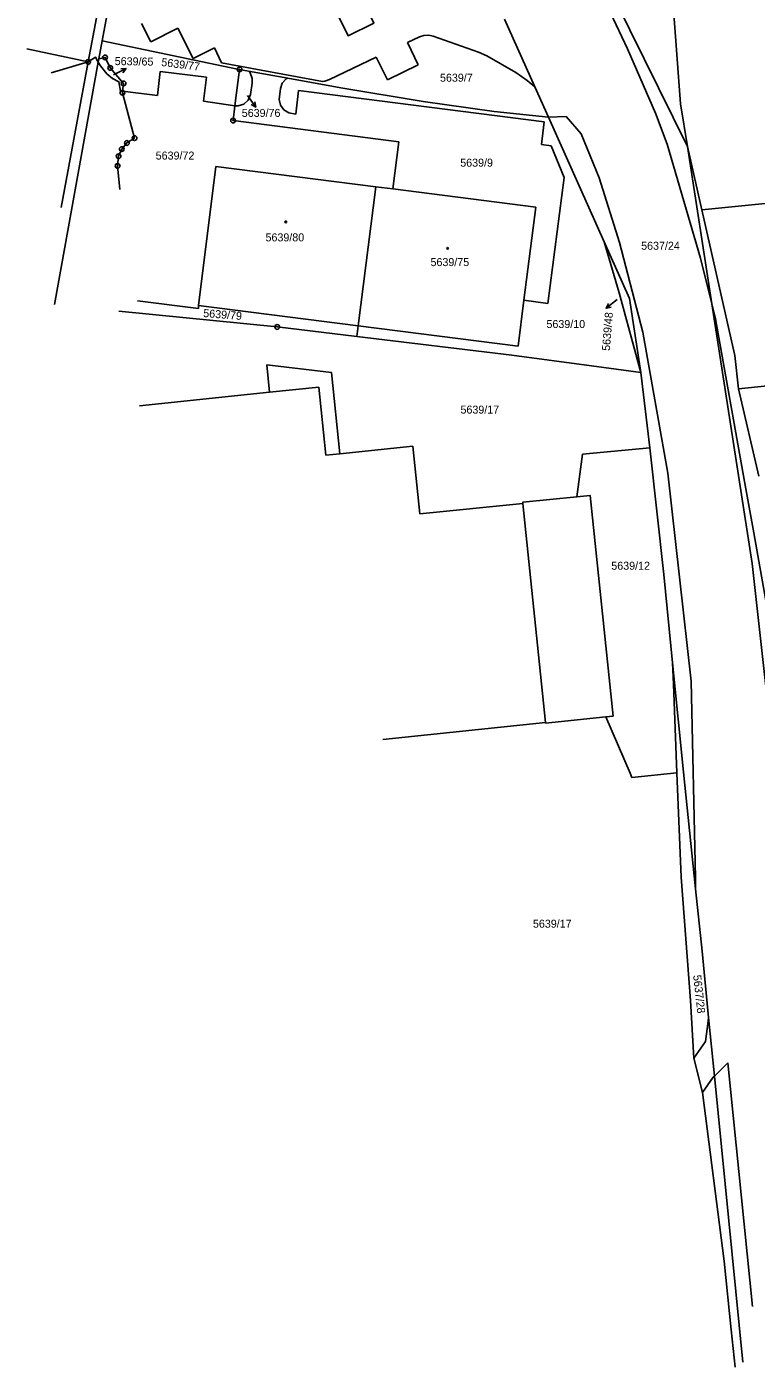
# Model space of a CAD drawing. Extents: x -735092 to -733385, y -1122435 to -1118992.
# Drawn here: x -734201.5 to -734046.5, y -1122218.7 to -1121933.9 of the extents above; entities that cross this region are included whole.
import ezdxf

# ---------------------------------------------------------------- set-up
doc = ezdxf.new("R2010")
doc.units = 0
for name, color, linetype in [('Vrstva 1', 7, 'Continuous'), ('Vrstva 16', 7, 'Continuous'), ('Vrstva 18', 7, 'Continuous'), ('Vrstva 19', 7, 'Continuous'), ('Vrstva 25', 7, 'Continuous'), ('Vrstva 4', 7, 'Continuous')]:
    doc.layers.add(name, color=color, linetype=linetype)

msp = doc.modelspace()

# ---------------------------------------------------------------- linework, layer by layer
at = {"layer": 'Vrstva 1'}
for points in [[(-734188.47, -1121941.37), (-734181.3, -1121903.56)], [(-734185.46, -1121936.91), (-734179.29, -1121903.88)], [(-734079.52, -1121922.01), (-734061.09, -1121959.33)], [(-734135.59, -1121930.92), (-734133.22, -1121935.81), (-734127.74, -1121933.15), (-734130.12, -1121928.29), (-734135.59, -1121930.92)], [(-734064.13, -1121929.34), (-734062.57, -1121950.31)], [(-734177.11, -1121933.22), (-734175.1, -1121937.09)], [(-734175.1, -1121937.09), (-734169.37, -1121934.18)], [(-734169.37, -1121934.18), (-734166.14, -1121940.62)], [(-734099.97, -1121932.28), (-734093.53, -1121946.66)], [(-734186.16, -1121940.75), (-734185.46, -1121936.91)], [(-734185.46, -1121936.91), (-734156.71, -1121942.88)], [(-734120.58, -1121937.25), (-734118.05, -1121936.07)], [(-734118.05, -1121936.07), (-734117.09, -1121935.74)], [(-734117.09, -1121935.74), (-734116.07, -1121935.72)], [(-734116.07, -1121935.72), (-734115.14, -1121935.92)], [(-734115.14, -1121935.92), (-734105.47, -1121939.3)], [(-734201.48, -1121938.61), (-734188.47, -1121941.37)], [(-734166.14, -1121940.62), (-734161.62, -1121938.39)], [(-734161.62, -1121938.39), (-734160.09, -1121941.55)], [(-734120.58, -1121937.25), (-734118.31, -1121941.97)], [(-734105.47, -1121939.3), (-734103.74, -1121940.1)], [(-734188.47, -1121941.37), (-734196.32, -1121943.67)], [(-734195.61, -1121992.93), (-734186.28, -1121941.42)], [(-734194.15, -1121972.32), (-734188.47, -1121941.37)], [(-734186.28, -1121941.42), (-734186.91, -1121940.35), (-734188.47, -1121941.37)], [(-734186.16, -1121940.75), (-734186.28, -1121941.42)], [(-734181.12, -1121947.62), (-734181.55, -1121947.58), (-734181.89, -1121945.59), (-734183.24, -1121944.93), (-734184.48, -1121943.88), (-734185.82, -1121942.22), (-734186.28, -1121941.42)], [(-734186.16, -1121940.75), (-734184.86, -1121940.41)], [(-734184.86, -1121940.41), (-734183.74, -1121942.66)], [(-734183.74, -1121942.66), (-734180.91, -1121945.95)], [(-734160.09, -1121941.55), (-734138.65, -1121945.52)], [(-734137.12, -1121945.11), (-734127.26, -1121940.39)], [(-734127.26, -1121940.39), (-734124.85, -1121945.2)], [(-734124.85, -1121945.2), (-734118.31, -1121941.97)], [(-734103.74, -1121940.1), (-734097.59, -1121943.59)], [(-734173.14, -1121943.41), (-734173.74, -1121948.51)], [(-734163.31, -1121944.64), (-734173.14, -1121943.41)], [(-734163.91, -1121949.72), (-734163.31, -1121944.64)], [(-734157.24, -1121950.68), (-734156.25, -1121942.96)], [(-734154.34, -1121943.31), (-734154, -1121943.67), (-734153.6, -1121944.87), (-734153.62, -1121945.91), (-734153.94, -1121948.32), (-734154.42, -1121949.47), (-734155.35, -1121950.32), (-734156.53, -1121950.72), (-734157.24, -1121950.68)], [(-734156.71, -1121942.88), (-734156.25, -1121942.96)], [(-734156.25, -1121942.96), (-734154.34, -1121943.31)], [(-734154.34, -1121943.31), (-734146.03, -1121944.84)], [(-734147.19, -1121945.88), (-734146.36, -1121944.98)], [(-734146.36, -1121944.98), (-734146.03, -1121944.84)], [(-734146.03, -1121944.84), (-734134.73, -1121946.91)], [(-734138.65, -1121945.52), (-734138.17, -1121945.46)], [(-734138.17, -1121945.46), (-734137.12, -1121945.11)], [(-734097.59, -1121943.59), (-734095.12, -1121945.35)], [(-734095.12, -1121945.35), (-734093.53, -1121946.66)], [(-734181.12, -1121947.62), (-734181.16, -1121947.94)], [(-734181.16, -1121947.94), (-734178.59, -1121957.57)], [(-734180.91, -1121945.95), (-734181.12, -1121947.62)], [(-734181.12, -1121947.62), (-734173.74, -1121948.51)], [(-734147.86, -1121949.37), (-734147.6, -1121947.05)], [(-734147.6, -1121947.05), (-734147.19, -1121945.88)], [(-734143.72, -1121947.47), (-734144.29, -1121952.45)], [(-734091.5, -1121954.13), (-734143.72, -1121947.47)], [(-734134.73, -1121946.91), (-734117.24, -1121949.8)], [(-734093.53, -1121946.66), (-734090.64, -1121953.11)], [(-734157.24, -1121950.68), (-734163.91, -1121949.72)], [(-734157.24, -1121950.68), (-734157.64, -1121953.85)], [(-734147.59, -1121950.55), (-734147.86, -1121949.37)], [(-734146.85, -1121951.56), (-734147.59, -1121950.55)], [(-734117.24, -1121949.8), (-734102.19, -1121951.92)], [(-734062.57, -1121950.31), (-734061.09, -1121959.33)], [(-734157.64, -1121953.85), (-734122.43, -1121958.34)], [(-734145.78, -1121952.16), (-734146.85, -1121951.56)], [(-734144.29, -1121952.45), (-734145.78, -1121952.16)], [(-734102.19, -1121951.92), (-734090.64, -1121953.11)], [(-734092.08, -1121958.92), (-734091.5, -1121954.13)], [(-734090.64, -1121953.11), (-734078.78, -1121979.59)], [(-734180.21, -1121958.6), (-734181.29, -1121959.88)], [(-734178.59, -1121957.57), (-734180.21, -1121958.6)], [(-734122.43, -1121958.34), (-734123.71, -1121968.36)], [(-734090.08, -1121959.21), (-734092.08, -1121958.92)], [(-734087.28, -1121965.94), (-734090.08, -1121959.21)], [(-734061.09, -1121959.33), (-734058.03, -1121972.81)], [(-734061.09, -1121959.33), (-734055.91, -1121992.77)], [(-734181.97, -1121961.4), (-734182.19, -1121963.48)], [(-734181.29, -1121959.88), (-734181.97, -1121961.4)], [(-734182.19, -1121963.48), (-734181.74, -1121968.47)], [(-734165.02, -1121993.1), (-734161.29, -1121963.6)], [(-734161.29, -1121963.6), (-734127.28, -1121967.91)], [(-734127.28, -1121967.91), (-734131.05, -1121997.43)], [(-734123.71, -1121968.36), (-734127.28, -1121967.91)], [(-734123.71, -1121968.36), (-734093.34, -1121972.26)], [(-734090.77, -1121992.67), (-734087.28, -1121965.94)], [(-734058.03, -1121972.81), (-734022.66, -1121969.28)], [(-734093.34, -1121972.26), (-734095.83, -1121992.01)], [(-734058.03, -1121972.81), (-734051.86, -1122000)], [(-734078.78, -1121979.59), (-734075.57, -1121990.44)], [(-734078.78, -1121979.59), (-734073.38, -1121991.65)], [(-734075.57, -1121990.44), (-734070.99, -1122007.34)], [(-734177.92, -1121992.13), (-734165.01, -1121993.76)], [(-734165.01, -1121993.76), (-734165.02, -1121993.1)], [(-734165.02, -1121993.1), (-734131.05, -1121997.43)], [(-734095.83, -1121992.01), (-734097.06, -1122001.77)], [(-734095.83, -1121992.01), (-734090.77, -1121992.67)], [(-734073.38, -1121991.65), (-734070.99, -1122007.34)], [(-734055.91, -1121992.77), (-734047.36, -1122047.91)], [(-734181.95, -1121994.3), (-734148.27, -1121997.69)], [(-734148.27, -1121997.69), (-734131.34, -1121999.71)], [(-734131.05, -1121997.43), (-734131.34, -1121999.71)], [(-734131.34, -1121999.71), (-734098.39, -1122003.65)], [(-734097.06, -1122001.77), (-734131.05, -1121997.43)], [(-734051.86, -1122000), (-734051.01, -1122003.77)], [(-734098.39, -1122003.65), (-734081.49, -1122005.93)], [(-734051.01, -1122003.77), (-734050.26, -1122010.82)], [(-734150.48, -1122005.72), (-734136.76, -1122007.36)], [(-734150.48, -1122005.72), (-734149.89, -1122011.56)], [(-734136.76, -1122007.36), (-734134.96, -1122024.64)], [(-734081.49, -1122005.93), (-734070.99, -1122007.34)], [(-734070.99, -1122007.34), (-734069.11, -1122023.37)], [(-734050.26, -1122010.82), (-734019.41, -1122007.61)], [(-734050.26, -1122010.82), (-734045.94, -1122029.35)], [(-734177.51, -1122014.42), (-734149.89, -1122011.56)], [(-734134.96, -1122024.64), (-734119.44, -1122023.04)], [(-734119.44, -1122023.04), (-734117.93, -1122037.37)], [(-734084.57, -1122033.78), (-734083.42, -1122024.69)], [(-734083.42, -1122024.69), (-734069.11, -1122023.37)], [(-734069.11, -1122023.37), (-734066.13, -1122050.29)], [(-734096.05, -1122035.16), (-734096.07, -1122034.94), (-734084.57, -1122033.78)], [(-734084.57, -1122033.78), (-734081.73, -1122033.49), (-734076.89, -1122080.34), (-734078.44, -1122080.5)], [(-734117.93, -1122037.37), (-734096.05, -1122035.16)], [(-734047.36, -1122047.91), (-734040.38, -1122110.39)], [(-734066.13, -1122050.29), (-734064.26, -1122069.03)], [(-734064.26, -1122069.03), (-734064.08, -1122073.54), (-734063.33, -1122092.42)], [(-734064.26, -1122069.03), (-734061.94, -1122092.27)], [(-734125.8, -1122085.3), (-734091.26, -1122081.73)], [(-734078.44, -1122080.5), (-734091.25, -1122081.83), (-734091.26, -1122081.73)], [(-734078.44, -1122080.5), (-734073.27, -1122092.48)], [(-734073.27, -1122092.48), (-734072.88, -1122093.37)], [(-734072.88, -1122093.37), (-734063.33, -1122092.42)], [(-734063.33, -1122092.42), (-734062.45, -1122114.6)], [(-734061.94, -1122092.27), (-734059.35, -1122117.08)], [(-734062.45, -1122114.6), (-734060.45, -1122140.8), (-734059.76, -1122153.03)], [(-734059.35, -1122117.08), (-734057.97, -1122130.29)], [(-734057.97, -1122130.29), (-734056.58, -1122144.36)], [(-734056.58, -1122144.36), (-734055.36, -1122156.86)], [(-734059.76, -1122153.03), (-734057.91, -1122160.33)], [(-734055.36, -1122156.86), (-734049.34, -1122217.59)], [(-734057.91, -1122160.33), (-734053.3, -1122196.19), (-734051.8, -1122210.73), (-734050.98, -1122218.68)]]:
    msp.add_lwpolyline(points, dxfattribs=at)
at = {"layer": 'Vrstva 25'}
for points in [[(-734183.06, -1121944.15), (-734180.378, -1121942.807)], [(-734181.496, -1121942.808), (-734180.378, -1121942.807), (-734181.048, -1121943.702)], [(-734154.56, -1121948.51), (-734152.818, -1121950.952)], [(-734152.992, -1121949.847), (-734152.818, -1121950.952), (-734153.806, -1121950.428)], [(-734076.03, -1121991.83), (-734078.361, -1121993.717)], [(-734077.269, -1121993.477), (-734078.361, -1121993.717), (-734077.898, -1121992.7)]]:
    msp.add_lwpolyline(points, dxfattribs=at)
for centre, radius in [((-734184.86, -1121940.41), 0.5), ((-734188.47, -1121941.37), 0.5), ((-734188.47, -1121941.37), 0.032), ((-734184.86, -1121940.41), 0.032), ((-734183.74, -1121942.66), 0.5), ((-734183.74, -1121942.66), 0.032), ((-734156.25, -1121942.96), 0.5), ((-734180.91, -1121945.95), 0.5), ((-734156.25, -1121942.96), 0.032), ((-734181.16, -1121947.94), 0.5), ((-734181.16, -1121947.94), 0.032), ((-734180.91, -1121945.95), 0.032), ((-734157.64, -1121953.85), 0.5), ((-734157.64, -1121953.85), 0.032), ((-734181.29, -1121959.88), 0.5), ((-734181.29, -1121959.88), 0.032), ((-734180.21, -1121958.6), 0.5), ((-734180.21, -1121958.6), 0.032), ((-734178.59, -1121957.57), 0.5), ((-734178.59, -1121957.57), 0.032), ((-734181.97, -1121961.4), 0.5), ((-734181.97, -1121961.4), 0.032), ((-734182.19, -1121963.48), 0.5), ((-734182.19, -1121963.48), 0.032), ((-734146.44, -1121975.36), 0.175), ((-734112.05, -1121980.97), 0.175), ((-734148.27, -1121997.69), 0.5), ((-734148.27, -1121997.69), 0.032)]:
    msp.add_circle(centre, radius, dxfattribs=at)
at = {"layer": 'Vrstva 4'}
for points in [[(-734073.85, -1121938.62), (-734077.42, -1121930.98)], [(-734067.9, -1121952.24), (-734073.85, -1121938.62)], [(-734090.64, -1121953.11), (-734086.86, -1121952.95), (-734083.67, -1121956.64), (-734079.83, -1121965.98), (-734075.49, -1121979.73), (-734070.57, -1121998.78), (-734065.27, -1122028.72), (-734060.32, -1122072.92), (-734059.4, -1122114.74), (-734059.35, -1122117.08)], [(-734065.4, -1121958.85), (-734067.9, -1121952.24)], [(-734058.33, -1121983.09), (-734065.4, -1121958.85)], [(-734055.91, -1121992.77), (-734058.33, -1121983.09)], [(-734055.11, -1121995.96), (-734055.91, -1121992.77)], [(-734048.96, -1122030.49), (-734055.11, -1121995.96)], [(-734149.89, -1122011.56), (-734139.44, -1122010.49)], [(-734139.44, -1122010.49), (-734137.95, -1122024.95)], [(-734137.95, -1122024.95), (-734134.96, -1122024.64)], [(-734048.96, -1122030.49), (-734047.01, -1122041.43)], [(-734096.05, -1122035.16), (-734091.26, -1122081.73)], [(-734047.01, -1122041.43), (-734041.38, -1122073.04)], [(-734056.58, -1122144.36), (-734056.69, -1122145.17), (-734057.27, -1122149.46), (-734059.76, -1122153.03)], [(-734055.36, -1122156.86), (-734052.51, -1122154.04)], [(-734047.24, -1122205.78), (-734052.51, -1122154.04)], [(-734057.91, -1122160.33), (-734055.59, -1122157.09), (-734055.36, -1122156.86)]]:
    msp.add_lwpolyline(points, dxfattribs=at)

# ---------------------------------------------------------------- texts
at = {"layer": 'Vrstva 16'}
for s, rotation, p in [('5639/65', 359.10286, (-734182.807, -1121942.044)), ('5639/48', 85.40068, (-734077.578, -1122002.806))]:
    msp.add_text(s, height=1.7, rotation=rotation, dxfattribs=at).set_placement(p)
for s, p in [('5639/76', (-734155.798, -1121953.06)), ('5639/17', (-734109.318, -1122016.09))]:
    msp.add_text(s, height=1.7, dxfattribs=at).set_placement(p)
at = {"layer": 'Vrstva 18'}
for s, height, rotation, p in [('5639/77', 1.7, 352.90281, (-734172.962, -1121942.224)), ('5639/76', 0.1, 0.60001, (-734155.553, -1121947.268)), ('5639/48', 0.1, 294.10234, (-734074.506, -1121990.91)), ('5639/79', 1.7, 355.50283, (-734164.029, -1121995.565)), ('5637/28', 1.7, 276.4022, (-734059.88, -1122135.435))]:
    msp.add_text(s, height=height, rotation=rotation, dxfattribs=at).set_placement(p)
for s, height, p in [('5639/65', 0.1, (-734182.86, -1121943.95)), ('5639/7', 1.7, (-734113.67, -1121945.58)), ('5639/72', 1.7, (-734174.088, -1121962.12)), ('5639/9', 1.7, (-734109.37, -1121963.63)), ('5637/24', 1.7, (-734070.928, -1121981.28)), ('5639/10', 1.7, (-734091.048, -1121997.91)), ('5639/12', 1.7, (-734077.27, -1122049.26)), ('5639/17', 1.7, (-734093.92, -1122125.31))]:
    msp.add_text(s, height=height, dxfattribs=at).set_placement(p)
at = {"layer": 'Vrstva 19'}
for s, p in [('5639/80', (-734150.748, -1121979.5)), ('5639/75', (-734115.688, -1121984.75))]:
    msp.add_text(s, height=1.7, dxfattribs=at).set_placement(p)

doc.saveas('drawing.dxf')
